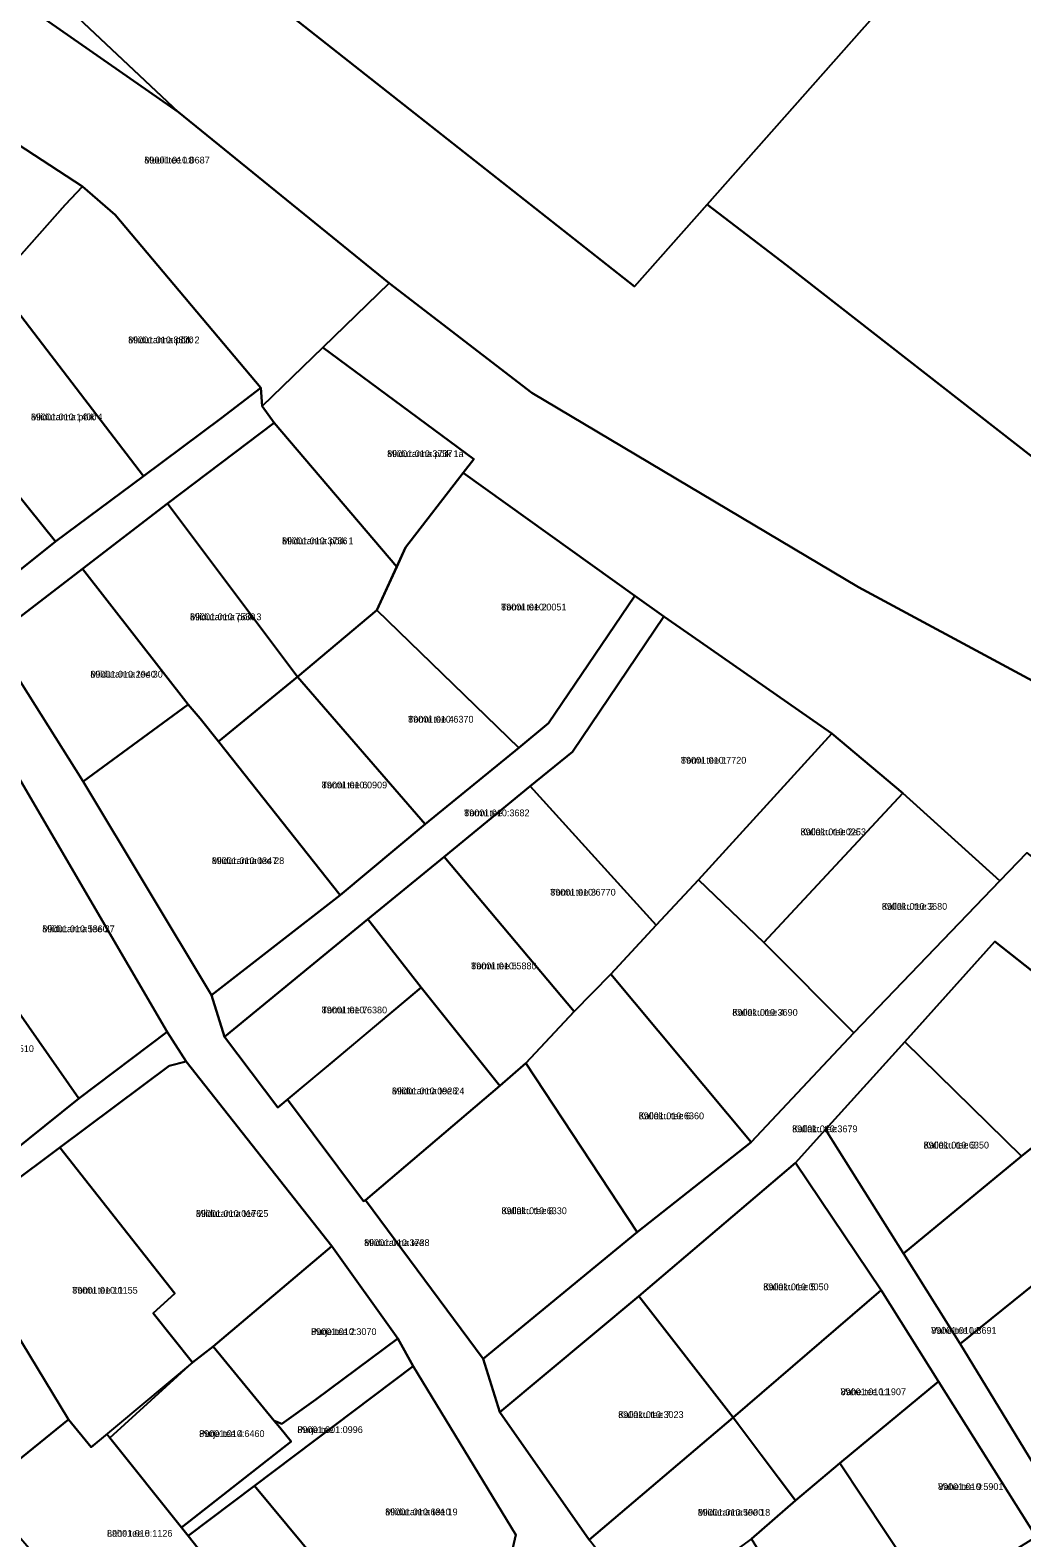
# Model space of a CAD drawing. Extents: x 526849 to 562296, y 6591741 to 6618546.
# Drawn here: x 546548.2 to 546768, y 6595847.1 to 6596181.5 of the extents above; entities that cross this region are included whole.
import ezdxf

# ---------------------------------------------------------------- set-up
doc = ezdxf.new("R2010")
doc.units = 0
for name, color, linetype in [('L_AADRESS', 7, 'Continuous'), ('PIIR', 7, 'Continuous'), ('TUNNUS', 7, 'Continuous')]:
    doc.layers.add(name, color=color, linetype=linetype)

msp = doc.modelspace()

# ---------------------------------------------------------------- linework, layer by layer
at = {"layer": 'PIIR'}
for points in [[(546581.03, 6596163.28), (546520.07, 6596205.75), (546515.41, 6596203.87), (546512.49, 6596201.37), (546508.86, 6596195.52), (546500.38, 6596200.93), (546464.8, 6596223.62), (546446.39, 6596235.36), (546445.42, 6596236.06), (546410.53, 6596265.48), (546412.1, 6596267.95), (546389.28, 6596282.41), (546371.96, 6596295.14), (546232.47, 6596406.47), (546217.31, 6596415.22), (546203.42, 6596427.25), (546220.25, 6596443.11), (546338.18, 6596348.35), (546442.57, 6596278.11), (546436.41, 6596268.58), (546504.4, 6596224.66), (546557.52, 6596185.35)], [(546715.84, 6596129.34), (546698.23, 6596142.84), (546732.56, 6596181.52), (546764.68, 6596217.6), (546773.5, 6596220.52), (546800.46, 6596229.59), (546817.85, 6596235.42), (546881.81, 6596218.36), (546882.32, 6596214.52), (546935.23, 6596053.6), (546874.69, 6595999.55), (546833.5, 6596037.2), (546829.54, 6596040.85), (546799.36, 6596064.29), (546778.95, 6596080.14), (546754.12, 6596099.53)], [(546501.67, 6596182.91), (546506.24, 6596190.93), (546512.49, 6596201.37), (546515.41, 6596203.87), (546520.07, 6596205.75), (546581.03, 6596163.28), (546627.73, 6596125.36), (546613.05, 6596111.13), (546599.57, 6596098.06), (546599.31, 6596102.16), (546567.01, 6596140.48), (546559.76, 6596146.8), (546527.51, 6596167.77), (546526.51, 6596166.15), (546500.86, 6596179.79)], [(546526.51, 6596166.15), (546527.51, 6596167.77), (546559.76, 6596146.8), (546555.94, 6596142.71), (546540.47, 6596125.36), (546530.46, 6596113.89), (546507.17, 6596134.68)], [(546540.47, 6596125.36), (546555.94, 6596142.71), (546559.76, 6596146.8), (546567.01, 6596140.48), (546599.31, 6596102.16), (546590.4, 6596095.35), (546573.3, 6596082.55)], [(546553.78, 6596068.08), (546523.4, 6596105.8), (546530.46, 6596113.89), (546540.47, 6596125.36), (546573.3, 6596082.55)], [(546599.57, 6596098.06), (546613.05, 6596111.13), (546646.51, 6596086.34), (546644.14, 6596083.3), (546631.41, 6596066.75), (546629.42, 6596062.47), (546602.26, 6596094.39)], [(546532.9, 6596051.34), (546509.38, 6596076.16), (546503.3, 6596082.1), (546505.86, 6596085.33), (546523.4, 6596105.8), (546553.78, 6596068.08)], [(546578.6, 6596076.49), (546602.26, 6596094.39), (546629.42, 6596062.47), (546625, 6596052.88), (546607.43, 6596038.04)], [(546631.41, 6596066.75), (546644.14, 6596083.3), (546682.24, 6596056.06), (546663.11, 6596027.77), (546656.47, 6596022.29), (546625, 6596052.88)], [(546578.6, 6596076.49), (546607.43, 6596038.04), (546589.89, 6596023.72), (546585.84, 6596028.83), (546583.17, 6596031.93), (546559.77, 6596062.02)], [(546559.77, 6596062.02), (546583.17, 6596031.93), (546559.93, 6596014.85), (546539.84, 6596046.69)], [(546591.27, 6595958.25), (546588.38, 6595967.49), (546616.92, 6595989.62), (546635.7, 6596005.39), (546656.47, 6596022.29), (546663.11, 6596027.77), (546682.24, 6596056.06), (546688.64, 6596051.42), (546668.39, 6596021.44), (546658.99, 6596013.86), (546639.97, 6595998.17), (546623.06, 6595984.34)], [(546607.43, 6596038.04), (546625, 6596052.88), (546656.47, 6596022.29), (546635.7, 6596005.39)], [(546658.99, 6596013.86), (546668.39, 6596021.44), (546688.64, 6596051.42), (546696.6, 6596045.9), (546725.86, 6596025.51), (546696.32, 6595993.02), (546686.97, 6595982.99)], [(546589.89, 6596023.72), (546607.43, 6596038.04), (546635.7, 6596005.39), (546616.92, 6595989.62)], [(546583.17, 6596031.93), (546585.84, 6596028.83), (546589.89, 6596023.72), (546616.92, 6595989.62), (546588.38, 6595967.49), (546559.93, 6596014.85)], [(546741.6, 6596012.26), (546710.79, 6595979.19), (546696.32, 6595993.02), (546725.86, 6596025.51)], [(546558.93, 6595944.55), (546530.58, 6595985.18), (546523.13, 6595997.41), (546545.03, 6596016.7), (546578.57, 6595959.34)], [(546658.99, 6596013.86), (546686.97, 6595982.99), (546676.88, 6595972.17), (546668.78, 6595963.85), (546639.97, 6595998.17)], [(546710.79, 6595979.19), (546741.6, 6596012.26), (546763.13, 6595992.82), (546730.78, 6595959.11)], [(546652.32, 6595947.37), (546634.84, 6595969.2), (546623.06, 6595984.34), (546639.97, 6595998.17), (546668.78, 6595963.85), (546658.08, 6595952.43)], [(546652.27, 6595874.98), (546648.56, 6595886.83), (546682.75, 6595914.91), (546708.04, 6595934.91), (546730.78, 6595959.11), (546763.13, 6595992.82), (546769.13, 6595999.07), (546785.6, 6595986.06), (546772.3, 6595971.25), (546761.99, 6595979.35), (546742.07, 6595957.16), (546724.49, 6595937.66), (546717.8, 6595930.27), (546683.07, 6595900.76)], [(546708.04, 6595934.91), (546676.88, 6595972.17), (546686.97, 6595982.99), (546696.32, 6595993.02), (546710.79, 6595979.19), (546730.75, 6595959.11)], [(546536.62, 6595926.69), (546510.05, 6595970.06), (546530.58, 6595985.18), (546558.93, 6595944.55)], [(546623.06, 6595984.34), (546634.84, 6595969.2), (546603.07, 6595942.55), (546591.27, 6595958.25)], [(546794.93, 6595953.46), (546767.97, 6595931.79), (546742.07, 6595957.16), (546761.99, 6595979.35)], [(546682.75, 6595914.91), (546658.08, 6595952.43), (546668.78, 6595963.85), (546676.88, 6595972.17), (546708.04, 6595934.91)], [(546605.22, 6595944.35), (546608.34, 6595946.93), (546614.74, 6595952.29), (546634.84, 6595969.2), (546652.32, 6595947.37), (546622.54, 6595922.06), (546622.06, 6595921.81)], [(546767.97, 6595931.79), (546741.78, 6595910.2), (546724.49, 6595937.66), (546742.07, 6595957.16)], [(546575.46, 6595896.98), (546580.26, 6595901.34), (546554.77, 6595933.7), (546579.01, 6595951.78), (546582.72, 6595952.8), (546615.05, 6595911.81), (546588.74, 6595889.57), (546584.15, 6595886.03)], [(546652.32, 6595947.37), (546658.08, 6595952.43), (546682.75, 6595914.91), (546648.56, 6595886.83), (546622.54, 6595922.06)], [(546754.37, 6595890.13), (546741.78, 6595910.2), (546767.97, 6595931.79), (546794.93, 6595953.46), (546813.72, 6595938.63), (546796.79, 6595924.44), (546773.04, 6595905.23)], [(546771.16, 6595847.35), (546749.52, 6595881.78), (546736.81, 6595902.1), (546717.8, 6595930.27), (546724.49, 6595937.66), (546741.78, 6595910.2), (546754.37, 6595890.13), (546778.02, 6595851.39)], [(546554.77, 6595933.7), (546580.26, 6595901.34), (546575.46, 6595896.98), (546584.15, 6595886.03), (546561.7, 6595867.23), (546556.68, 6595873.37), (546530.86, 6595915.87)], [(546717.8, 6595930.27), (546736.81, 6595902.1), (546704.03, 6595873.84), (546683.07, 6595900.76)], [(546512.06, 6595884.72), (546510.3, 6595890.12), (546510.18, 6595893.42), (546510.43, 6595895.45), (546511.7, 6595897.98), (546514.86, 6595901.57), (546530.86, 6595915.87), (546556.68, 6595873.37), (546537.34, 6595857.79), (546525.3, 6595866.77)], [(546615.05, 6595911.81), (546629.67, 6595891.36), (546611.46, 6595877.81), (546603.97, 6595872.44), (546602.28, 6595873.07), (546588.74, 6595889.57)], [(546778.02, 6595851.39), (546754.37, 6595890.13), (546773.04, 6595905.23), (546798.88, 6595864.27)], [(546704.03, 6595873.84), (546736.81, 6595902.1), (546749.52, 6595881.78), (546727.7, 6595863.74), (546717.8, 6595855.46), (546706.33, 6595870.76)], [(546652.27, 6595874.98), (546683.07, 6595900.76), (546704.03, 6595873.84), (546672.11, 6595846.68)], [(546629.67, 6595891.36), (546633.09, 6595885.23), (546597.9, 6595858.7), (546583.17, 6595847.6), (546581.7, 6595849.44), (546606.05, 6595868.48), (546603.5, 6595871.58), (546602.28, 6595873.07), (546603.97, 6595872.44), (546611.46, 6595877.81)], [(546565.86, 6595869.34), (546584.15, 6595886.03), (546588.74, 6595889.57), (546602.28, 6595873.07), (546603.5, 6595871.58), (546606.05, 6595868.48), (546581.7, 6595849.44)], [(546633.09, 6595885.23), (546655.84, 6595847.82), (546654.81, 6595843.3), (546635.64, 6595825.1), (546629.73, 6595820.31), (546597.9, 6595858.7)], [(546749.52, 6595881.78), (546771.16, 6595847.35), (546748.06, 6595832.95), (546727.7, 6595863.74)], [(546536.92, 6595857.48), (546537.34, 6595857.79), (546556.68, 6595873.37), (546561.7, 6595867.23), (546565.21, 6595870.17), (546565.86, 6595869.34), (546581.7, 6595849.44), (546583.17, 6595847.6), (546593.47, 6595834.58), (546574.39, 6595818.08), (546572.32, 6595816.37)], [(546704.03, 6595873.84), (546717.8, 6595855.46), (546708.06, 6595846.94), (546685.11, 6595830.27), (546672.11, 6595846.68)], [(546717.8, 6595855.46), (546727.7, 6595863.74), (546748.06, 6595832.95), (546725.44, 6595818.7), (546708.06, 6595846.94)], [(546593.47, 6595834.58), (546583.17, 6595847.6), (546597.9, 6595858.7), (546629.73, 6595820.31), (546596.12, 6595793.07), (546574.39, 6595818.08)]]:
    msp.add_lwpolyline(points, close=True, dxfattribs=at)
for points in [[(546862.94, 6596370.6), (546880.66, 6596306.98), (546870.24, 6596296.4), (546865.92, 6596292.01), (546862.42, 6596288.45), (546824.33, 6596249.7), (546824.84, 6596245.02), (546817.85, 6596235.42), (546800.46, 6596229.59), (546773.5, 6596220.52), (546764.68, 6596217.6), (546732.56, 6596181.52), (546698.23, 6596142.84), (546682.14, 6596124.6), (546482.11, 6596282.31), (546367.01, 6596364.89)], [(546367.01, 6596364.89), (546482.11, 6596282.31), (546682.14, 6596124.6), (546698.23, 6596142.84), (546715.84, 6596129.34), (546754.12, 6596099.53), (546778.95, 6596080.14)], [(546806.04, 6596017.97), (546731.79, 6596057.97), (546659.37, 6596101.05), (546627.73, 6596125.36), (546581.03, 6596163.28), (546557.52, 6596185.35), (546504.4, 6596224.66), (546436.41, 6596268.58), (546442.57, 6596278.11), (546338.18, 6596348.35)], [(546769.13, 6595999.07), (546763.13, 6595992.82), (546741.6, 6596012.26), (546725.86, 6596025.51), (546696.6, 6596045.9), (546688.64, 6596051.42), (546682.24, 6596056.06), (546644.14, 6596083.3), (546646.51, 6596086.34), (546613.05, 6596111.13), (546627.73, 6596125.36), (546659.37, 6596101.05), (546731.79, 6596057.97), (546806.04, 6596017.97)], [(546532.9, 6596051.34), (546553.78, 6596068.08), (546573.3, 6596082.55), (546590.4, 6596095.35), (546599.31, 6596102.16), (546599.57, 6596098.06), (546602.26, 6596094.39), (546578.6, 6596076.49), (546559.77, 6596062.02), (546539.84, 6596046.69), (546559.93, 6596014.85), (546588.38, 6595967.49), (546591.27, 6595958.25), (546603.07, 6595942.55), (546605.22, 6595944.35), (546622.06, 6595921.81), (546622.54, 6595922.06), (546648.56, 6595886.83), (546652.27, 6595874.98), (546672.11, 6595846.68)], [(546654.81, 6595843.3), (546655.84, 6595847.82), (546633.09, 6595885.23), (546629.67, 6595891.36), (546615.05, 6595911.81), (546582.72, 6595952.8), (546578.57, 6595959.34), (546545.03, 6596016.7)], [(546536.62, 6595926.69), (546558.93, 6595944.55), (546578.57, 6595959.34), (546582.72, 6595952.8), (546579.01, 6595951.78), (546554.77, 6595933.7), (546530.86, 6595915.87)]]:
    msp.add_lwpolyline(points, dxfattribs=at)

# ---------------------------------------------------------------- texts
at = {"layer": 'L_AADRESS'}
for s, p in [('Muuli tee L8', (546573.47, 6596151.9)), ('Miiduranna põik 2', (546569.89, 6596112.03)), ('Miiduranna põik 4', (546548.35, 6596094.95)), ('Miiduranna põik 1a', (546627.3, 6596086.8)), ('Miiduranna põik 1', (546604.01, 6596067.47)), ('Miiduranna põik 3', (546583.6, 6596050.63)), ('Tormi tee 2', (546652.56, 6596052.79)), ('Miiduranna tee 30', (546561.51, 6596037.9)), ('Tormi tee 4', (546631.95, 6596027.92)), ('Tormi tee 1', (546692.43, 6596018.82)), ('Tormi tee 6', (546612.8, 6596013.33)), ('Tormi tee', (546644.37, 6596007.15)), ('Kallaku tee 2a', (546718.96, 6596002.94)), ('Miiduranna tee 28', (546588.43, 6595996.55)), ('Tormi tee 3', (546663.47, 6595989.55)), ('Kallaku tee 2', (546736.96, 6595986.41)), ('Miiduranna tee 27', (546550.85, 6595981.44)), ('Tormi tee 5', (546645.92, 6595973.22)), ('Tormi tee 7', (546612.79, 6595963.45)), ('Kallaku tee 4', (546703.82, 6595962.91)), ('Miiduranna tee 24', (546628.37, 6595945.5)), ('Kallaku tee 6', (546683.06, 6595939.97)), ('Kallaku tee', (546717.08, 6595937.09)), ('Kallaku tee 3', (546746.23, 6595933.48)), ('Miiduranna tee 25', (546584.91, 6595918.32)), ('Kallaku tee 8', (546652.64, 6595918.92)), ('Miiduranna tee', (546622.2, 6595911.85)), ('Tormi tee 11', (546557.5, 6595901.29)), ('Kallaku tee 5', (546710.68, 6595902.05)), ('Purje tee 2', (546610.44, 6595892.12)), ('Vahe tee L1', (546747.91, 6595892.39)), ('Vahe tee 11', (546727.83, 6595878.78)), ('Kallaku tee 7', (546678.52, 6595873.72)), ('Purje tee 4', (546585.62, 6595869.51)), ('Purje tee', (546607.4, 6595870.38)), ('Vahe tee 9', (546749.43, 6595857.75)), ('Miiduranna tee 19', (546626.87, 6595852.15)), ('Miiduranna tee 18', (546696.17, 6595852.05)), ('Lahe tee 8', (546565.2, 6595847.4))]:
    msp.add_text(s, height=1.5, dxfattribs=at).set_placement(p)
at = {"layer": 'TUNNUS'}
for s, p in [('89001:010:0687', (546573.47, 6596151.9)), ('89001:010:8820', (546569.89, 6596112.03)), ('89001:010:1400', (546548.35, 6596094.95)), ('89001:010:3737', (546627.3, 6596086.8)), ('89001:010:3736', (546604.01, 6596067.47)), ('89001:010:7530', (546583.6, 6596050.63)), ('89001:010:0051', (546652.56, 6596052.79)), ('89001:010:2940', (546561.51, 6596037.9)), ('89001:010:6370', (546631.95, 6596027.92)), ('89001:010:7720', (546692.43, 6596018.82)), ('89001:010:0909', (546612.8, 6596013.33)), ('89001:010:3682', (546644.37, 6596007.15)), ('89001:010:0253', (546718.96, 6596002.94)), ('89001:010:0347', (546588.43, 6595996.55)), ('89001:010:6770', (546663.47, 6595989.55)), ('89001:010:3680', (546736.96, 6595986.41)), ('89001:010:5360', (546550.85, 6595981.44)), ('89001:010:5880', (546645.92, 6595973.22)), ('89001:010:6380', (546612.79, 6595963.45)), ('89001:010:3690', (546703.82, 6595962.91)), ('89001:010:9510', (546534.49, 6595954.87)), ('89001:010:0928', (546628.37, 6595945.5)), ('89001:010:6360', (546683.06, 6595939.97)), ('89001:010:3679', (546717.08, 6595937.09)), ('89001:010:6350', (546746.23, 6595933.48)), ('89001:010:0176', (546584.91, 6595918.32)), ('89001:010:6330', (546652.64, 6595918.92)), ('89001:010:3738', (546622.2, 6595911.85)), ('89001:010:0155', (546557.5, 6595901.29)), ('89001:010:0050', (546710.68, 6595902.05)), ('89001:010:3070', (546610.44, 6595892.12)), ('89001:010:3691', (546747.91, 6595892.39)), ('89001:010:1907', (546727.83, 6595878.78)), ('89001:010:3023', (546678.52, 6595873.72)), ('89001:010:6460', (546585.62, 6595869.51)), ('89001:001:0996', (546607.4, 6595870.38)), ('89001:010:5901', (546749.43, 6595857.75)), ('89001:010:6310', (546626.87, 6595852.15)), ('89001:010:5900', (546696.17, 6595852.05)), ('89001:010:1126', (546565.2, 6595847.4))]:
    msp.add_text(s, height=1.5, dxfattribs=at).set_placement(p)

doc.saveas('drawing.dxf')
